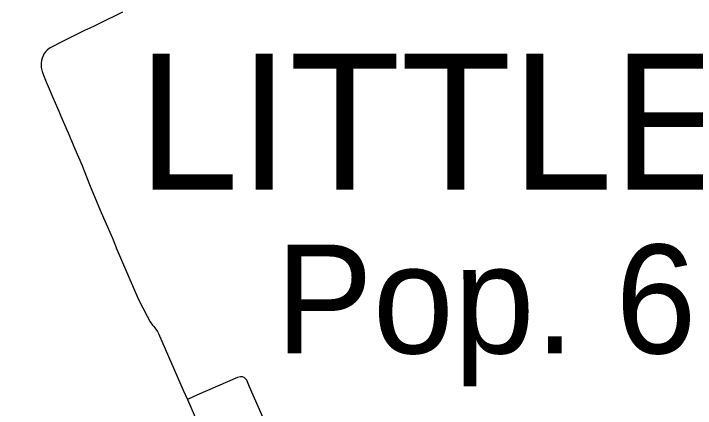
# Model space of a CAD drawing. Extents: x -19 to 366, y -4 to 359.
# Drawn here: x 153.543 to 154.044, y 193.383 to 193.673 of the extents above; entities that cross this region are included whole.
import ezdxf

# ---------------------------------------------------------------- set-up
doc = ezdxf.new("R2010")
doc.units = 0
for name, color, linetype in [('R_Border', 7, 'Continuous'), ('R_Striping', 7, 'Continuous'), ('Sheet Fence', 7, 'Continuous')]:
    doc.layers.add(name, color=color, linetype=linetype)

msp = doc.modelspace()

# ---------------------------------------------------------------- linework, layer by layer
at = {"layer": 'R_Striping'}
for points in [[(153.62285, 193.6737), (153.60546, 193.66522), (153.6024, 193.66384), (153.59874, 193.66207), (153.59542, 193.66047), (153.59099, 193.65831), (153.58459, 193.65515), (153.57969, 193.65273), (153.57572, 193.65079), (153.57248, 193.64916), (153.56919, 193.6474), (153.56729, 193.64595), (153.56645, 193.64496), (153.56529, 193.64333), (153.56446, 193.64166), (153.56375, 193.63996), (153.56331, 193.63824), (153.56301, 193.63632), (153.56294, 193.63537), (153.56295, 193.63441), (153.56306, 193.63309), (153.56367, 193.63018), (153.56458, 193.6275), (153.56666, 193.62265), (153.56888, 193.61753), (153.57155, 193.61119), (153.57501, 193.60335), (153.57595, 193.60113), (153.57756, 193.59731), (153.58281, 193.58499), (153.58782, 193.57331), (153.59302, 193.56109), (153.59461, 193.55705)], [(153.59461, 193.55705), (153.5985, 193.54716), (153.60264, 193.53696), (153.60715, 193.52655), (153.60979, 193.52048), (153.61534, 193.50754), (153.61812, 193.50088), (153.61823, 193.50061)], [(153.61823, 193.50061), (153.63466, 193.4626), (153.64084, 193.45021), (153.64306, 193.44625), (153.64494, 193.44364), (153.64585, 193.44263), (153.64735, 193.44072), (153.64842, 193.439), (153.6492, 193.43761), (153.65669, 193.42064), (153.66752, 193.39602), (153.67062, 193.38898)], [(153.74379, 193.33553), (153.74086, 193.34226), (153.71628, 193.39835), (153.71422, 193.40324), (153.71304, 193.40449), (153.71222, 193.40523), (153.71107, 193.40562), (153.70946, 193.40567), (153.70738, 193.4053), (153.67792, 193.39255), (153.67062, 193.38898)], [(153.67062, 193.38898), (153.6731, 193.38338), (153.68589, 193.35415), (153.69166, 193.33958)]]:
    msp.add_lwpolyline(points, dxfattribs=at)
at = {"layer": 'Sheet Fence'}
for points in [[(156.50946, 189.3937), (156.44759, 191.65634), (156.2114, 200.27623), (155.97446, 208.89626), (155.73678, 217.51643), (155.49836, 226.13674), (155.2592, 234.75719), (155.01929, 243.37778), (154.77865, 251.9985), (154.53727, 260.61937), (154.29515, 269.24038), (154.0523, 277.86152), (153.80871, 286.48281), (153.56438, 295.10424), (153.31933, 303.72581), (153.07354, 312.34752), (152.82702, 320.96938), (152.57978, 329.59137), (152.3318, 338.21351), (152.0831, 346.83579)], [(154.11585, 1.87092), (153.9063, 10.48743), (153.69602, 19.10409), (153.48501, 27.72087), (153.27327, 36.3378), (153.0608, 44.95486), (152.84759, 53.57206), (152.63366, 62.1894), (152.419, 70.80688), (152.20362, 79.42449), (151.98751, 88.04225), (151.77068, 96.66014), (151.55312, 105.27817), (151.33484, 113.89634), (151.11584, 122.51465), (150.89612, 131.13311), (150.67568, 139.7517), (150.45452, 148.37043), (150.23264, 156.98931), (150.01005, 165.60832), (149.78674, 174.22748), (149.56272, 182.84677), (149.33799, 191.46621), (149.11254, 200.0858), (148.88638, 208.70552), (148.65952, 217.32539), (148.43194, 225.9454), (148.20366, 234.56555), (147.97466, 243.18584), (147.74497, 251.80628), (147.51457, 260.42687), (147.28346, 269.04759), (147.05165, 277.66846), (146.81914, 286.28948), (146.58593, 294.91064), (146.35202, 303.53194), (146.11742, 312.15339), (145.88211, 320.77499), (145.64611, 329.39673), (145.40941, 338.01861), (145.17202, 346.64065)], [(0, 189.51617), (7.11214, 189.52059), (14.22427, 189.53386), (21.33637, 189.55597), (28.44845, 189.58693), (35.56048, 189.62672), (42.67245, 189.67537), (49.78436, 189.73285), (56.89619, 189.79918), (64.00793, 189.87436), (71.11958, 189.95838), (78.23111, 190.05124), (85.34253, 190.15294), (92.45381, 190.26349), (99.56495, 190.38288), (106.67593, 190.51112), (113.78675, 190.6482), (120.89739, 190.79412), (128.00785, 190.94888), (135.11811, 191.11248), (142.22816, 191.28493), (149.33799, 191.46621), (156.44759, 191.65634), (163.55694, 191.85531), (170.66605, 192.06312), (177.77489, 192.27977), (184.88345, 192.50526), (191.99173, 192.73959), (199.09971, 192.98276), (206.20739, 193.23477), (213.31474, 193.49561), (220.42177, 193.7653), (227.52845, 194.04382), (234.63479, 194.33118), (241.74076, 194.62738), (248.84635, 194.93241), (255.95157, 195.24628), (263.05638, 195.56898), (270.16079, 195.90052), (277.26478, 196.24089), (284.36834, 196.5901), (291.47147, 196.94814), (298.57414, 197.31501), (305.67635, 197.69072), (312.77809, 198.07525), (319.87934, 198.46862), (326.9801, 198.87082), (334.08035, 199.28185), (341.18009, 199.7017)]]:
    msp.add_spline(points, degree=3, dxfattribs=at)

# ---------------------------------------------------------------- texts
at = {"layer": 'R_Border'}
for s, height, p in [('LITTLE ROCK', 0.1, (153.63401, 193.54339)), ('Pop. 62,304', 0.08, (153.73557, 193.42293))]:
    msp.add_text(s, height=height, dxfattribs=at).set_placement(p)

doc.saveas('drawing.dxf')
